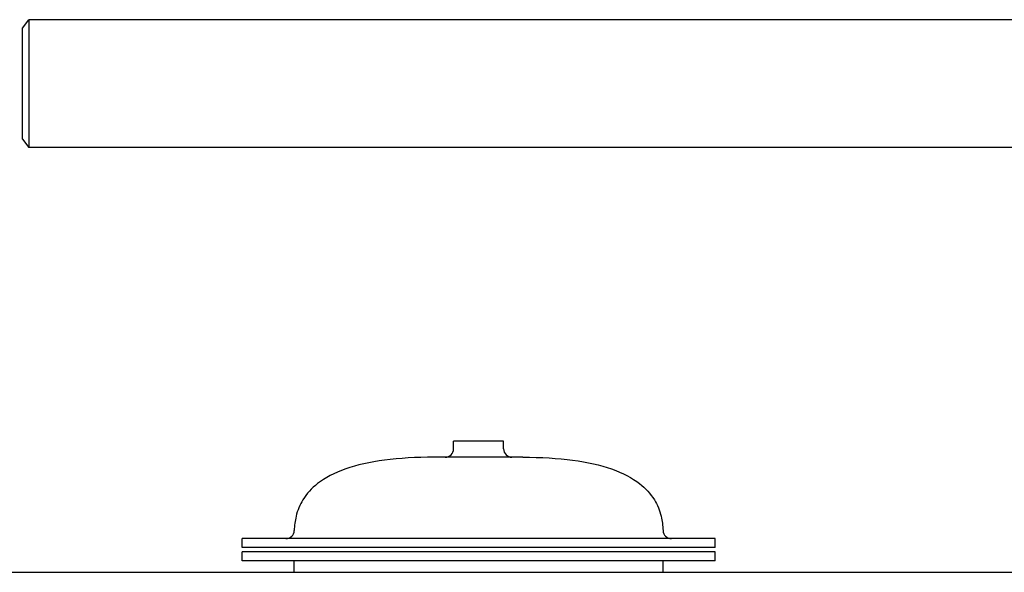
# Model space of a CAD drawing. Header units: inches. Extents: x 24 to 1128, y -69 to 748.
# Tile 488 of 656: x 622 to 645, y 377 to 390. Entities that reach past the tile are written whole.
import ezdxf

# ---------------------------------------------------------------- set-up
doc = ezdxf.new("R2010")
doc.units = ezdxf.units.IN
doc.header["$LTSCALE"] = 32
doc.header["$MEASUREMENT"] = 0
doc.layers.add('Visible (ANSI)', color=7, linetype='Continuous', lineweight=30)

msp = doc.modelspace()

# ---------------------------------------------------------------- linework, layer by layer
at = {"layer": 'Visible (ANSI)'}
for p, q in [((622.53563, 389.59867), (622.67951, 389.78617)), ((622.67951, 389.78617), (622.67951, 386.91117)), ((659.51676, 389.78617), (622.67951, 389.78617)), ((622.53563, 387.09867), (622.53563, 389.59867)), ((622.53563, 387.09867), (622.67951, 386.91117)), ((659.51676, 386.91117), (622.67951, 386.91117)), ((633.34813, 380.30547), (632.22313, 380.30547)), ((632.22313, 380.13447), (632.22313, 380.30547)), ((633.34813, 380.13447), (633.34813, 380.30547)), ((633.77838, 379.94697), (631.79288, 379.94697)), ((638.10063, 378.1157), (627.47063, 378.1157)), ((627.47063, 377.9157), (627.47063, 378.1157)), ((638.10063, 377.9157), (627.47063, 377.9157)), ((638.10063, 377.9157), (638.10063, 378.1157)), ((638.10063, 377.81595), (627.47063, 377.81595)), ((627.47063, 377.6157), (627.47063, 377.81595)), ((638.10063, 377.6157), (638.10063, 377.81595)), ((638.10063, 377.6157), (627.47063, 377.6157)), ((628.64163, 377.35867), (628.64163, 377.6157)), ((636.92963, 377.35867), (636.92963, 377.6157)), ((621.06363, 377.35867), (750.77356, 377.35867))]:
    msp.add_line(p, q, dxfattribs=at)
for centre, start, end in [((632.03563, 380.13447), 270, 0), ((633.53563, 380.13447), 180, 270), ((628.45486, 378.3032), 270, 358.443207), ((637.11641, 378.3032), 181.556793, 270)]:
    msp.add_arc(centre, 0.1875, start, end, dxfattribs=at)
for points in [[(631.79288, 379.94697), (631.37878, 379.94697), (631.00549, 379.92498), (630.34053, 379.83704), (630.04887, 379.77109), (629.54716, 379.59521), (629.33712, 379.48529), (629.03097, 379.24665), (628.92077, 379.12553), (628.76711, 378.87611), (628.71581, 378.75203), (628.65904, 378.51696), (628.64534, 378.4104), (628.64229, 378.2981)], [(633.77838, 379.94697), (634.19249, 379.94697), (634.56578, 379.92498), (635.23073, 379.83704), (635.5224, 379.77109), (636.02411, 379.59521), (636.23414, 379.48529), (636.54029, 379.24665), (636.6505, 379.12553), (636.80416, 378.87611), (636.85545, 378.75203), (636.91222, 378.51696), (636.92592, 378.4104), (636.92898, 378.2981)]]:
    msp.add_open_spline(points, degree=3, knots=[1, 1, 1, 1, 1.197114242, 1.197114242, 1.394228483, 1.394228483, 1.591342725, 1.591342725, 1.75082707, 1.75082707, 1.884885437, 1.884885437, 1.985571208, 1.985571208, 1.985571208, 1.985571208], dxfattribs=at)

doc.saveas('drawing.dxf')
